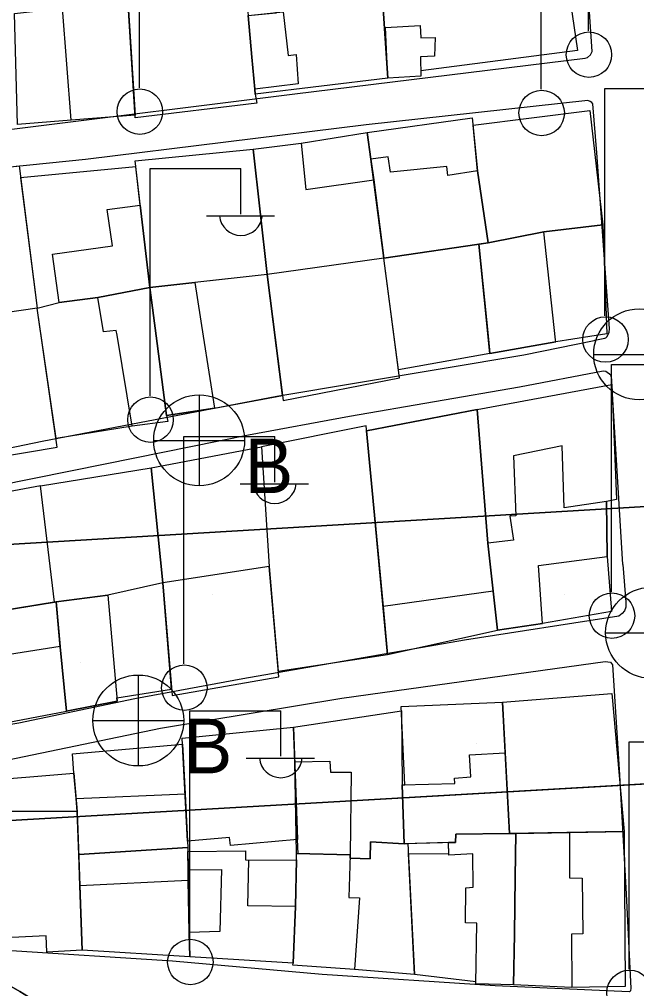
# Model space of a CAD drawing. Extents: x 417997 to 421451, y 4451742 to 4455216.
# Drawn here: x 419234.4 to 419281.9, y 4453691.9 to 4453766.5 of the extents above; entities that cross this region are included whole.
import ezdxf

# ---------------------------------------------------------------- set-up
doc = ezdxf.new("R2010")
doc.units = 0
for name, color, linetype in [('ADAKENARI', 7, 'Continuous'), ('B_Mesken', 7, 'Continuous'), ('B_Teras', 7, 'Continuous'), ('Default', 7, 'Continuous'), ('PL_AYA_PARK_DINLENME', 7, 'Continuous'), ('PL_KON_MEV_400', 7, 'Continuous'), ('PL_TİCK', 7, 'Continuous'), ('S_Elektrik_Diregi', 7, 'Continuous'), ('S_Rogar_Kapagi_Buski', 7, 'Continuous'), ('SM_TAKS', 7, 'Continuous'), ('TR_PARKALANI', 7, 'Continuous'), ('TR_TİCK', 7, 'Continuous'), ('TR_YUKSEKYOGUNKONUT', 7, 'Continuous'), ('Yol_Sose', 7, 'Continuous')]:
    doc.layers.add(name, color=color, linetype=linetype)

# ---------------------------------------------------------------- blocks, each defined once
blk = doc.blocks.new('POINT_DISPLAY')
at = {"layer": 'Default'}
blk.add_line((0, 0), (0, 0), dxfattribs=at)

msp = doc.modelspace()

# ---------------------------------------------------------------- linework, layer by layer
at = {"layer": 'ADAKENARI'}
for p, q in [((419321.86, 4453731.334), (419124.499, 4453719.599)), ((419321.86, 4453731.334), (419124.499, 4453719.599)), ((419124.273, 4453698.526), (419324.954, 4453710.095)), ((419124.273, 4453698.526), (419324.954, 4453710.095))]:
    msp.add_line(p, q, dxfattribs=at)
at = {"layer": 'B_Mesken'}
for points in [[(419265.22, 4453770.014), (419276.435, 4453770.603), (419277.384, 4453764.121), (419265.328, 4453762.547), (419265.336, 4453762.143), (419262.798, 4453761.998), (419262.405, 4453767.728), (419262.38, 4453770.044)], [(419254.183, 4453767.028), (419253.988, 4453769.135), (419254.977, 4453769.256), (419262.38, 4453770.044), (419262.405, 4453767.728), (419262.798, 4453761.998), (419252.582, 4453760.763), (419252.547, 4453761.147), (419252.025, 4453766.8)], [(419243.33, 4453758.932), (419242.799, 4453767.63), (419251.857, 4453768.622), (419252.025, 4453766.8), (419252.32, 4453763.6), (419252.547, 4453761.147), (419252.582, 4453760.763), (419252.691, 4453760.055)], [(419238.406, 4453758.741), (419234.273, 4453758.426), (419234.021, 4453766.97), (419237.732, 4453767.372), (419242.784, 4453767.919), (419242.799, 4453767.63), (419243.318, 4453759.139)], [(419269.349, 4453758.372), (419278.356, 4453759.492), (419279.349, 4453750.698), (419274.8, 4453750.148), (419270.507, 4453749.298), (419269.692, 4453754.853)], [(419261.491, 4453755.741), (419261.196, 4453757.793), (419269.295, 4453758.936), (419269.692, 4453754.853), (419270.507, 4453749.298), (419262.48, 4453748.13)], [(419256.117, 4453756.974), (419261.196, 4453757.793), (419261.491, 4453755.741), (419261.698, 4453754.146), (419262.48, 4453748.13), (419253.496, 4453746.881), (419252.406, 4453756.53)], [(419253.496, 4453746.881), (419244.456, 4453745.859), (419243.334, 4453755.609), (419252.406, 4453756.53)], [(419225.156, 4453754.155), (419234.388, 4453755.237), (419235.779, 4453744.266), (419227.298, 4453743.051)], [(419234.503, 4453754.325), (419235.779, 4453744.266), (419237.48, 4453744.72), (419240.451, 4453745.105), (419244.456, 4453745.859), (419243.725, 4453752.206), (419243.386, 4453755.16)], [(419279.349, 4453750.698), (419279.667, 4453742.305), (419275.726, 4453741.686), (419270.653, 4453740.78), (419269.8, 4453749.195), (419270.507, 4453749.298), (419274.8, 4453750.148)], [(419270.653, 4453740.78), (419263.602, 4453739.538), (419262.48, 4453748.13), (419269.8, 4453749.195)], [(419262.48, 4453748.13), (419253.496, 4453746.881), (419254.723, 4453737.158), (419263.684, 4453738.911)], [(419249.443, 4453736.573), (419254.672, 4453737.567), (419253.496, 4453746.881), (419247.918, 4453746.25), (419244.456, 4453745.859), (419245.745, 4453736.014)], [(419243.106, 4453735.201), (419237.231, 4453734.252), (419235.779, 4453744.266), (419237.48, 4453744.72), (419240.451, 4453745.105), (419244.456, 4453745.859), (419245.745, 4453736.014), (419245.834, 4453735.558)], [(419228.311, 4453732.071), (419237.33, 4453733.574), (419235.779, 4453744.266), (419227.298, 4453743.051), (419226.757, 4453742.983), (419227.964, 4453734.519)], [(419269.666, 4453736.485), (419280.031, 4453738.395), (419280.39, 4453729.542), (419279.63, 4453729.391), (419279.677, 4453725.153), (419280.023, 4453720.917), (419274.688, 4453720), (419271.231, 4453719.481), (419270.903, 4453722.486), (419270.497, 4453726.195)], [(419262.763, 4453717.607), (419271.231, 4453719.481), (419270.903, 4453722.486), (419270.497, 4453726.195), (419269.666, 4453736.485), (419261.151, 4453734.834), (419262.417, 4453721.299)], [(419253.062, 4453733.604), (419253.638, 4453724.382), (419254.343, 4453716.338), (419262.763, 4453717.607), (419261.115, 4453735.214)], [(419245.463, 4453723.138), (419244.568, 4453731.991), (419253.062, 4453733.604), (419253.638, 4453724.382)], [(419244.568, 4453731.991), (419245.463, 4453723.138), (419241.213, 4453722.189), (419237.123, 4453721.654), (419236.029, 4453730.609)], [(419237.123, 4453721.654), (419236.029, 4453730.609), (419228.069, 4453729.12), (419229.029, 4453720.329)], [(419245.463, 4453723.138), (419246.179, 4453714.458), (419254.383, 4453715.89), (419253.638, 4453724.382)], [(419245.463, 4453723.138), (419241.213, 4453722.189), (419237.249, 4453721.675), (419237.527, 4453718.457), (419238.029, 4453713.263), (419241.934, 4453714.023), (419241.912, 4453714.275), (419246.138, 4453714.954)], [(419238.029, 4453713.263), (419237.546, 4453718.23), (419237.249, 4453721.675), (419228.437, 4453720.233), (419229.068, 4453716.081), (419229.547, 4453711.631)], [(419271.632, 4453713.945), (419280.033, 4453714.609), (419280.983, 4453703.992), (419272.157, 4453703.827)], [(419264.11, 4453707.587), (419263.823, 4453713.61), (419271.632, 4453713.945), (419271.834, 4453710.048), (419272.157, 4453703.827), (419268.035, 4453703.777), (419268.011, 4453703.153), (419268.011, 4453703.153), (419268.011, 4453703.153), (419268.011, 4453703.153), (419268.011, 4453703.153), (419267.473, 4453703.139), (419264.04, 4453703.05), (419263.895, 4453707.582)], [(419255.516, 4453712.013), (419263.839, 4453713.273), (419263.895, 4453707.582), (419264.04, 4453703.05), (419261.449, 4453703.198), (419261.431, 4453701.878), (419259.884, 4453701.927), (419259.894, 4453702.198), (419255.75, 4453702.282), (419255.615, 4453709.339)], [(419247.367, 4453703.244), (419246.96, 4453711.182), (419255.516, 4453712.013), (419255.837, 4453703.368), (419250.658, 4453702.9), (419250.587, 4453703.522)], [(419246.984, 4453710.701), (419247.18, 4453706.897), (419247.367, 4453703.244), (419247.372, 4453702.768), (419238.986, 4453702.206), (419238.869, 4453705.522), (419238.781, 4453706.529), (419238.61, 4453708.485), (419238.49, 4453709.975)], [(419230.86, 4453705.56), (419230.845, 4453707.828), (419238.61, 4453708.485), (419238.869, 4453705.522)], [(419231.148, 4453695.688), (419230.86, 4453705.56), (419238.869, 4453705.522), (419239.247, 4453694.844), (419236.536, 4453694.706), (419236.472, 4453695.958)], [(419280.983, 4453703.992), (419281.076, 4453692.061), (419276.969, 4453691.978), (419272.468, 4453692.177), (419272.531, 4453696.086), (419272.601, 4453700.483), (419272.655, 4453703.836), (419276.77, 4453703.913)], [(419269.562, 4453692.416), (419264.838, 4453692.991), (419264.369, 4453702.305), (419267.493, 4453702.263), (419267.473, 4453703.139), (419268.011, 4453703.153), (419268.035, 4453703.777), (419272.157, 4453703.827), (419272.655, 4453703.836), (419272.601, 4453700.483), (419272.531, 4453696.086), (419272.468, 4453692.177), (419269.559, 4453692.25)], [(419247.499, 4453696.215), (419247.53, 4453694.348), (419239.247, 4453694.844), (419239.071, 4453699.817), (419238.986, 4453702.206), (419247.372, 4453702.768), (419247.399, 4453701.036), (419247.411, 4453700.215)], [(419247.377, 4453702.453), (419251.828, 4453702.501), (419251.83, 4453701.801), (419252.07, 4453701.792), (419255.755, 4453701.806), (419255.683, 4453698.215), (419255.494, 4453693.864), (419247.53, 4453694.348), (419247.499, 4453696.215), (419247.399, 4453701.036)], [(419259.884, 4453701.927), (419261.431, 4453701.878), (419261.449, 4453703.198), (419264.04, 4453703.05), (419264.332, 4453703.058), (419264.838, 4453692.991), (419260.214, 4453693.352), (419255.463, 4453693.697), (419255.494, 4453693.864), (419255.683, 4453698.215), (419255.755, 4453701.806), (419255.75, 4453702.282), (419259.894, 4453702.198)]]:
    msp.add_lwpolyline(points, close=True, dxfattribs=at)
at = {"layer": 'B_Teras'}
for points in [[(419243.318, 4453759.139), (419238.406, 4453758.741), (419237.732, 4453767.372), (419242.784, 4453767.919), (419242.799, 4453767.63)], [(419252.547, 4453761.147), (419252.32, 4453763.6), (419252.025, 4453766.8), (419254.739, 4453767.087), (419255.101, 4453763.724), (419255.735, 4453763.818), (419255.884, 4453761.56)], [(419262.798, 4453761.998), (419262.603, 4453765.878), (419265.285, 4453766.048), (419265.331, 4453765.098), (419266.428, 4453765.128), (419266.386, 4453763.681), (419265.308, 4453763.64), (419265.336, 4453762.143)], [(419253.496, 4453746.881), (419252.406, 4453756.53), (419256.117, 4453756.974), (419256.483, 4453753.426), (419261.698, 4453754.146), (419262.48, 4453748.13)], [(419261.491, 4453755.741), (419262.48, 4453748.13), (419270.507, 4453749.298), (419269.692, 4453754.853), (419267.414, 4453754.505), (419267.33, 4453755.197), (419262.982, 4453754.748), (419262.817, 4453755.936)], [(419240.451, 4453745.105), (419237.48, 4453744.72), (419236.971, 4453748.433), (419241.58, 4453749.072), (419241.168, 4453751.875), (419243.725, 4453752.206), (419244.456, 4453745.859)], [(419275.71, 4453741.833), (419274.8, 4453750.148), (419270.507, 4453749.298), (419269.8, 4453749.195), (419270.54, 4453741.888), (419270.653, 4453740.78), (419275.726, 4453741.686)], [(419241.936, 4453742.193), (419241.875, 4453742.56), (419240.898, 4453742.464), (419240.451, 4453745.105), (419244.456, 4453745.859), (419244.94, 4453742.161), (419245.745, 4453736.014), (419245.834, 4453735.558), (419243.106, 4453735.201)], [(419244.94, 4453742.161), (419244.456, 4453745.859), (419247.918, 4453746.25), (419248.568, 4453742.123), (419249.443, 4453736.573), (419245.745, 4453736.014)], [(419261.151, 4453734.834), (419269.666, 4453736.485), (419270.497, 4453726.195), (419270.903, 4453722.486), (419262.417, 4453721.299)], [(419272.455, 4453732.918), (419272.635, 4453728.299), (419272.172, 4453728.275), (419272.456, 4453726.426), (419270.497, 4453726.195), (419271.231, 4453719.481), (419274.688, 4453720), (419274.398, 4453724.457), (419279.677, 4453725.153), (419279.63, 4453729.391), (419276.364, 4453728.897), (419276.212, 4453733.679)], [(419237.249, 4453721.675), (419241.213, 4453722.189), (419241.934, 4453714.023), (419238.029, 4453713.263), (419237.527, 4453718.457)], [(419228.437, 4453720.233), (419237.249, 4453721.675), (419237.546, 4453718.23), (419233.161, 4453717.529), (419233.181, 4453716.581), (419229.068, 4453716.081)], [(419264.04, 4453703.05), (419263.895, 4453707.582), (419267.948, 4453707.687), (419267.91, 4453708.092), (419269.176, 4453708.184), (419269.072, 4453709.883), (419271.834, 4453710.048), (419272.157, 4453703.827), (419268.035, 4453703.777), (419268.011, 4453703.153)], [(419255.615, 4453709.339), (419258.324, 4453709.4), (419258.365, 4453708.56), (419259.97, 4453708.544), (419259.894, 4453702.198), (419255.876, 4453702.28), (419255.837, 4453703.368)], [(419247.367, 4453703.244), (419247.372, 4453702.768), (419238.986, 4453702.206), (419238.869, 4453705.522), (419238.781, 4453706.529), (419247.18, 4453706.897)], [(419272.157, 4453703.827), (419272.655, 4453703.836), (419272.468, 4453692.177), (419269.559, 4453692.25), (419269.649, 4453696.919), (419268.759, 4453696.95), (419268.796, 4453699.662), (419269.366, 4453699.692), (419269.333, 4453702.272), (419267.495, 4453702.174), (419267.473, 4453703.139), (419268.011, 4453703.153), (419268.035, 4453703.777)], [(419276.77, 4453703.913), (419276.775, 4453700.426), (419277.761, 4453700.406), (419277.809, 4453696.097), (419276.925, 4453696.09), (419276.969, 4453691.978), (419272.468, 4453692.177), (419272.468, 4453692.177), (419272.531, 4453696.086), (419272.601, 4453700.483), (419272.655, 4453703.836)], [(419247.372, 4453702.768), (419247.411, 4453700.215), (419239.071, 4453699.817), (419238.986, 4453702.206)], [(419252, 4453698.278), (419252.07, 4453701.792), (419255.755, 4453701.806), (419255.683, 4453698.215)], [(419255.494, 4453693.864), (419255.683, 4453698.215), (419255.755, 4453701.806), (419255.75, 4453702.282), (419259.894, 4453702.198), (419259.772, 4453698.911), (419260.617, 4453698.893), (419260.214, 4453693.352), (419255.463, 4453693.697)], [(419247.399, 4453701.036), (419249.968, 4453701.061), (419249.842, 4453696.281), (419247.499, 4453696.215), (419247.411, 4453700.215)]]:
    msp.add_lwpolyline(points, close=True, dxfattribs=at)
at = {"layer": 'PL_AYA_PARK_DINLENME'}
msp.add_lwpolyline([(419124.273, 4453698.526), (419151.813, 4453700.114), (419324.954, 4453710.095), (419321.86, 4453731.334), (419124.499, 4453719.599)], dxfattribs=at)
msp.add_lwpolyline([(419124.273, 4453698.526), (419151.813, 4453700.114), (419324.954, 4453710.095), (419321.86, 4453731.334), (419124.499, 4453719.599)], dxfattribs=at)
at = {"layer": 'PL_KON_MEV_400'}
msp.add_lwpolyline([(419124.499, 4453719.599), (419321.86, 4453731.334), (419320.838, 4453738.352), (419309.86, 4453813.702), (419212.588, 4453800.895), (419212.517, 4453800.886), (419187.655, 4453797.612), (419172.15, 4453795.571), (419125.235, 4453788.353)], dxfattribs=at)
msp.add_lwpolyline([(419124.499, 4453719.599), (419321.86, 4453731.334), (419320.838, 4453738.352), (419309.86, 4453813.702), (419212.588, 4453800.895), (419212.517, 4453800.886), (419187.655, 4453797.612), (419172.15, 4453795.571), (419125.235, 4453788.353)], dxfattribs=at)
at = {"layer": 'PL_TİCK'}
msp.add_lwpolyline([(419164.709, 4453648.91), (419322.839, 4453655.614), (419331.388, 4453665.934), (419326.377, 4453700.333), (419324.954, 4453710.095), (419151.813, 4453700.114), (419164.709, 4453648.91)], dxfattribs=at)
msp.add_lwpolyline([(419164.709, 4453648.91), (419322.839, 4453655.614), (419331.388, 4453665.934), (419326.377, 4453700.333), (419324.954, 4453710.095), (419151.813, 4453700.114), (419164.709, 4453648.91)], dxfattribs=at)
at = {"layer": 'S_Elektrik_Diregi'}
for p, q in [((419278.241, 4453765.627), (419278.241, 4453783.127)), ((419243.655, 4453761.241), (419243.655, 4453778.741)), ((419274.598, 4453761.141), (419274.598, 4453778.641)), ((419279.514, 4453743.7), (419279.514, 4453761.2)), ((419279.514, 4453761.2), (419286.514, 4453761.2)), ((419244.472, 4453737.526), (419244.472, 4453755.026)), ((419244.472, 4453755.026), (419251.472, 4453755.026)), ((419251.472, 4453751.526), (419251.472, 4453755.026)), ((419248.812, 4453751.386), (419254.062, 4453751.386)), ((419280.014, 4453722.437), (419280.014, 4453739.937)), ((419280.014, 4453739.937), (419287.014, 4453739.937)), ((419247.079, 4453716.893), (419247.079, 4453734.393)), ((419247.079, 4453734.393), (419254.079, 4453734.393)), ((419254.079, 4453730.893), (419254.079, 4453734.393)), ((419251.419, 4453730.753), (419256.669, 4453730.753)), ((419247.544, 4453695.777), (419247.544, 4453713.277)), ((419247.544, 4453713.277), (419254.544, 4453713.277)), ((419254.544, 4453709.777), (419254.544, 4453713.277)), ((419281.366, 4453693.399), (419281.366, 4453710.899)), ((419281.366, 4453710.899), (419288.366, 4453710.899)), ((419251.884, 4453709.637), (419257.134, 4453709.637))]:
    msp.add_line(p, q, dxfattribs=at)
for centre in [(419278.277, 4453763.792), (419243.691, 4453759.405), (419274.634, 4453759.306), (419279.55, 4453741.865), (419244.508, 4453735.691), (419280.05, 4453720.602), (419247.115, 4453715.058), (419247.58, 4453693.941), (419281.402, 4453691.563)]:
    msp.add_circle(centre, 1.75, dxfattribs=at)
for centre in [(419251.473, 4453751.539), (419254.079, 4453730.906), (419254.545, 4453709.79)]:
    msp.add_arc(centre, 1.658, 184.83843, 355.14641, dxfattribs=at)
at = {"layer": 'S_Rogar_Kapagi_Buski'}
for p, q in [((419278.643, 4453740.724), (419285.643, 4453740.724)), ((419248.255, 4453737.602), (419248.255, 4453730.602)), ((419244.755, 4453734.102), (419251.755, 4453734.102)), ((419279.565, 4453719.282), (419286.565, 4453719.282)), ((419243.565, 4453716.033), (419243.565, 4453709.033)), ((419240.065, 4453712.533), (419247.065, 4453712.533))]:
    msp.add_line(p, q, dxfattribs=at)
for centre in [(419282.143, 4453740.724), (419248.255, 4453734.102), (419283.065, 4453719.282), (419243.565, 4453712.533)]:
    msp.add_circle(centre, 3.5, dxfattribs=at)
at = {"layer": 'SM_TAKS'}
msp.add_circle((419226.16, 4453677.997), 15.988, dxfattribs=at)
msp.add_circle((419226.16, 4453677.997), 15.988, dxfattribs=at)
at = {"layer": 'TR_TİCK'}
msp.add_lwpolyline([(419151.813, 4453700.114), (419164.709, 4453648.91), (419322.839, 4453655.614), (419331.388, 4453665.934), (419326.377, 4453700.333), (419324.954, 4453710.095), (419151.813, 4453700.114)], dxfattribs=at)
msp.add_lwpolyline([(419151.813, 4453700.114), (419164.709, 4453648.91), (419322.839, 4453655.614), (419331.388, 4453665.934), (419326.377, 4453700.333), (419324.954, 4453710.095), (419151.813, 4453700.114)], dxfattribs=at)
msp.add_arc((419226.16, 4453677.997), 15.988, 0, 180, dxfattribs=at)
msp.add_arc((419226.16, 4453677.997), 15.988, 0, 180, dxfattribs=at)
at = {"layer": 'TR_YUKSEKYOGUNKONUT'}
msp.add_lwpolyline([(419124.499, 4453719.599), (419321.86, 4453731.334), (419320.838, 4453738.352), (419309.86, 4453813.702), (419212.588, 4453800.895), (419212.517, 4453800.886), (419187.655, 4453797.612), (419172.15, 4453795.571), (419125.235, 4453788.353)], dxfattribs=at)
msp.add_lwpolyline([(419124.499, 4453719.599), (419321.86, 4453731.334), (419320.838, 4453738.352), (419309.86, 4453813.702), (419212.588, 4453800.895), (419212.517, 4453800.886), (419187.655, 4453797.612), (419172.15, 4453795.571), (419125.235, 4453788.353)], dxfattribs=at)
at = {"layer": 'Yol_Sose'}
for points in [[(419205.47, 4453754.555), (419234.251, 4453758.113), (419255.613, 4453760.775), (419277.992, 4453763.518), (419278.177, 4453763.58), (419278.386, 4453763.779), (419278.516, 4453764.04), (419278.516, 4453764.04), (419277.464, 4453779.715)], [(419278.722, 4453741.812), (419279.501, 4453741.975), (419279.586, 4453742.003), (419279.661, 4453742.08), (419279.839, 4453742.408), (419279.861, 4453742.705), (419278.89, 4453756.243), (419278.573, 4453760.02), (419278.497, 4453760.123), (419278.364, 4453760.196), (419278.182, 4453760.259), (419261.114, 4453758.397), (419239.496, 4453755.734), (419220.308, 4453753.779), (419205.636, 4453752.078)], [(419273.257, 4453740.673), (419278.67, 4453741.801)], [(419278.67, 4453741.801), (419278.722, 4453741.812)], [(419213.234, 4453711.514), (419212.484, 4453712.66), (419212.112, 4453713.461), (419210.907, 4453717.211), (419210.591, 4453718.136), (419210.335, 4453718.698), (419210.12, 4453719.142), (419209.915, 4453719.534), (419208.903, 4453721.468), (419208.027, 4453723.498), (419207.744, 4453724.604), (419207.407, 4453726.105), (419207.317, 4453726.613), (419207.333, 4453726.893), (419207.382, 4453727.344), (419207.578, 4453727.748), (419207.979, 4453728.186), (419208.274, 4453728.435), (419208.503, 4453728.606), (419208.795, 4453728.759), (419222.668, 4453731.246), (419236.169, 4453734.042), (419254.232, 4453737.5), (419273.257, 4453740.673)], [(419279.378, 4453739.43), (419272.939, 4453738.206)], [(419280.877, 4453724.535), (419280.074, 4453738.102), (419280.045, 4453738.821), (419279.958, 4453739.127), (419279.57, 4453739.408), (419279.378, 4453739.43)], [(419272.939, 4453738.206), (419259.837, 4453735.937), (419252.056, 4453734.506), (419241.012, 4453732.265), (419232.725, 4453730.592)], [(419280.877, 4453724.535), (419281.12, 4453721.64), (419281.119, 4453721.265), (419281.01, 4453720.984), (419280.842, 4453720.759), (419280.576, 4453720.573), (419268.684, 4453718.71), (419251.624, 4453715.752), (419243.307, 4453714.199)], [(419221.585, 4453707.43), (419230.804, 4453708.938), (419245.286, 4453711.931), (419259.234, 4453714.256), (419272.687, 4453716.131), (419279.515, 4453717.064), (419279.731, 4453717.061), (419279.944, 4453717.017), (419280.099, 4453716.817), (419280.098, 4453716.813), (419280.604, 4453708.756)], [(419243.307, 4453714.199), (419234.358, 4453712.324), (419220.32, 4453710.052), (419217.015, 4453709.681), (419216.767, 4453709.755), (419216.52, 4453709.907), (419216.259, 4453710.171), (419214.44, 4453712.752)], [(419280.604, 4453708.756), (419281.146, 4453699.181)], [(419281.146, 4453699.181), (419281.506, 4453691.893), (419281.491, 4453691.747), (419281.444, 4453691.673), (419281.429, 4453691.665), (419281.378, 4453691.655), (419271.059, 4453692.113), (419257.727, 4453692.987), (419246.214, 4453694.013), (419233.38, 4453694.836), (419230.163, 4453694.941), (419225.895, 4453695.134)]]:
    msp.add_lwpolyline(points, dxfattribs=at)

# ---------------------------------------------------------------- block references
at = {"layer": 'TR_PARKALANI', "xscale": 0.1, "yscale": 0.10000000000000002}
for p in [(419249.301, 4453722.212), (419249.301, 4453722.212), (419265.459, 4453721.952), (419265.459, 4453721.952), (419276.404, 4453722.212), (419276.404, 4453722.212), (419239.138, 4453717), (419239.138, 4453717), (419258.944, 4453717), (419258.944, 4453717), (419280.573, 4453717.261), (419280.573, 4453717.261), (419249.041, 4453710.746), (419249.041, 4453710.746), (419269.628, 4453710.746), (419269.628, 4453710.746)]:
    msp.add_blockref('POINT_DISPLAY', p, dxfattribs=at)

# ---------------------------------------------------------------- texts
at = {"layer": 'S_Rogar_Kapagi_Buski'}
for p in [(419251.755, 4453730.038), (419247.065, 4453708.469)]:
    msp.add_text('B', height=4.2, dxfattribs=at).set_placement(p)

doc.saveas('drawing.dxf')
